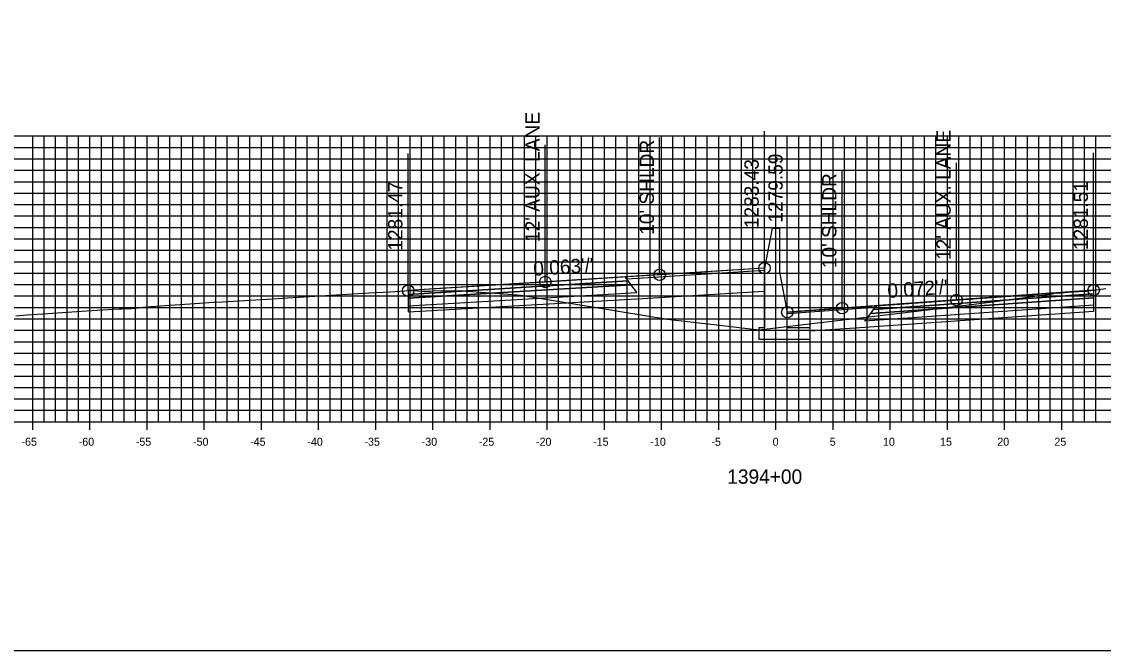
# Model space of a CAD drawing. Extents: x 674939 to 678919, y 750652 to 765176.
# Drawn here: x 678672.6 to 678767.2, y 755982.6 to 756037.6 of the extents above; entities that cross this region are included whole.
import ezdxf

# ---------------------------------------------------------------- set-up
doc = ezdxf.new("R2010")
doc.units = 0
for name, color, linetype in [('Level 10', 7, 'Continuous'), ('Level 17', 7, 'Continuous'), ('Level 18', 7, 'Continuous'), ('Level 19', 7, 'Continuous'), ('Level 20', 7, 'Continuous'), ('Level 22', 7, 'Continuous'), ('Level 23', 7, 'Continuous'), ('Level 4', 7, 'Continuous'), ('Level 8', 7, 'Continuous'), ('Level 9', 7, 'Continuous')]:
    doc.layers.add(name, color=color, linetype=linetype)

msp = doc.modelspace()

# ---------------------------------------------------------------- linework, layer by layer
at = {"layer": 'Level 10'}
msp.add_lwpolyline([(678672.064, 756011.806), (678673.02, 756011.892), (678674.408, 756011.989), (678678.229, 756012.253), (678680.604, 756012.391), (678681.104, 756012.424), (678681.313, 756012.43), (678681.946, 756012.442), (678682.155, 756012.462), (678683.074, 756012.548), (678683.201, 756012.56), (678683.862, 756012.621), (678685.131, 756012.71), (678689.39, 756012.997), (678690.121, 756013.044), (678694.511, 756013.316), (678695.341, 756013.367), (678702.958, 756013.824), (678704.793, 756013.928), (678706.058, 756014.005), (678706.366, 756014.017), (678706.374, 756014.017), (678706.503, 756014.025), (678706.775, 756014.018), (678707.548, 756013.987), (678708.012, 756013.981), (678708.33, 756013.986), (678708.639, 756014.021), (678710.183, 756013.991), (678710.457, 756013.99), (678710.549, 756014.004), (678710.594, 756014.015), (678710.748, 756014.038), (678715.919, 756013.647), (678716.214, 756013.626), (678716.432, 756013.59), (678729.014, 756011.528), (678733.874, 756010.981), (678737.052, 756010.591), (678742.683, 756011.247), (678745.932, 756011.638), (678753.015, 756012.477), (678757.006, 756012.971), (678761.855, 756013.634), (678762.707, 756013.753), (678763.026, 756013.816), (678763.046, 756013.817), (678763.428, 756013.835), (678763.463, 756013.839), (678764.42, 756013.919), (678764.499, 756013.923), (678765.646, 756013.976), (678766.304, 756014.061), (678766.328, 756014.064), (678766.33, 756014.065), (678767.393, 756014.2)], dxfattribs=at)
at = {"layer": 'Level 17'}
for points in [[(678738.203, 756019.483), (678737.533, 756015.983)], [(678738.203, 756019.483), (678738.203, 756019.483)], [(678738.203, 756019.483), (678738.863, 756019.483)], [(678738.863, 756019.483), (678738.863, 756015.638)], [(678737.533, 756015.983), (678737.533, 756010.763), (678737.033, 756010.763), (678737.033, 756009.763), (678741.533, 756009.763), (678741.533, 756010.763), (678739.533, 756010.763), (678739.533, 756012.138)], [(678738.863, 756015.638), (678739.533, 756012.138)]]:
    msp.add_lwpolyline(points, dxfattribs=at)
at = {"layer": 'Level 18'}
for points in [[(678737.533, 756015.983), (678728.366, 756015.405), (678718.366, 756014.774), (678706.366, 756014.017)], [(678766.328, 756014.064), (678754.328, 756013.202), (678744.328, 756012.483), (678739.533, 756012.138)]]:
    msp.add_lwpolyline(points, dxfattribs=at)
for points in [[(678725.483, 756015.055), (678737.533, 756015.823), (678737.533, 756015.983), (678725.366, 756015.215)], [(678706.366, 756014.017), (678706.366, 756013.687), (678725.616, 756014.875), (678725.366, 756015.215)], [(678766.328, 756014.064), (678766.328, 756013.734), (678747.078, 756012.358), (678747.328, 756012.698)], [(678747.21, 756012.538), (678739.533, 756011.978), (678739.533, 756012.138), (678747.328, 756012.698)]]:
    msp.add_lwpolyline(points, close=True, dxfattribs=at)
at = {"layer": 'Level 19'}
for points in [[(678706.366, 756013.687), (678706.366, 756013.357), (678725.866, 756014.535), (678725.616, 756014.875)], [(678706.366, 756013.357), (678706.366, 756012.697), (678726.366, 756013.855), (678725.866, 756014.535)], [(678766.328, 756013.404), (678766.328, 756012.744), (678746.328, 756011.338), (678746.828, 756012.018)], [(678766.328, 756013.734), (678766.328, 756013.404), (678746.828, 756012.018), (678747.078, 756012.358)]]:
    msp.add_lwpolyline(points, close=True, dxfattribs=at)
for points in [[(678726.366, 756013.315), (678737.533, 756013.962)], [(678706.366, 756012.697), (678706.366, 756012.157), (678726.366, 756013.315)], [(678766.328, 756012.744), (678766.329, 756012.204), (678746.328, 756010.798)], [(678746.328, 756010.798), (678741.533, 756010.461)]]:
    msp.add_lwpolyline(points, dxfattribs=at)
at = {"layer": 'Level 20'}
for p, q in [((678638.533, 756027.551), (678838.533, 756027.551)), ((678673.533, 756002.551), (678673.533, 756027.551)), ((678674.533, 756002.551), (678674.533, 756027.551)), ((678675.533, 756002.551), (678675.533, 756027.551)), ((678676.533, 756002.551), (678676.533, 756027.551)), ((678677.533, 756002.551), (678677.533, 756027.551)), ((678678.533, 756002.551), (678678.533, 756027.551)), ((678679.533, 756002.551), (678679.533, 756027.551)), ((678680.533, 756002.551), (678680.533, 756027.551)), ((678681.533, 756002.551), (678681.533, 756027.551)), ((678682.533, 756002.551), (678682.533, 756027.551)), ((678683.533, 756002.551), (678683.533, 756027.551)), ((678684.533, 756002.551), (678684.533, 756027.551)), ((678685.533, 756002.551), (678685.533, 756027.551)), ((678686.533, 756002.551), (678686.533, 756027.551)), ((678687.533, 756002.551), (678687.533, 756027.551)), ((678688.533, 756002.551), (678688.533, 756027.551)), ((678689.533, 756002.551), (678689.533, 756027.551)), ((678690.533, 756002.551), (678690.533, 756027.551)), ((678691.533, 756002.551), (678691.533, 756027.551)), ((678692.533, 756002.551), (678692.533, 756027.551)), ((678693.533, 756002.551), (678693.533, 756027.551)), ((678694.533, 756002.551), (678694.533, 756027.551)), ((678695.533, 756002.551), (678695.533, 756027.551)), ((678696.533, 756002.551), (678696.533, 756027.551)), ((678697.533, 756002.551), (678697.533, 756027.551)), ((678698.533, 756002.551), (678698.533, 756027.551)), ((678699.533, 756002.551), (678699.533, 756027.551)), ((678700.533, 756002.551), (678700.533, 756027.551)), ((678701.533, 756002.551), (678701.533, 756027.551)), ((678702.533, 756002.551), (678702.533, 756027.551)), ((678703.533, 756002.551), (678703.533, 756027.551)), ((678704.533, 756002.551), (678704.533, 756027.551)), ((678705.533, 756002.551), (678705.533, 756027.551)), ((678706.533, 756002.551), (678706.533, 756027.551)), ((678707.533, 756002.551), (678707.533, 756027.551)), ((678708.533, 756002.551), (678708.533, 756027.551)), ((678709.533, 756002.551), (678709.533, 756027.551)), ((678710.533, 756002.551), (678710.533, 756027.551)), ((678711.533, 756002.551), (678711.533, 756027.551)), ((678712.533, 756002.551), (678712.533, 756027.551)), ((678713.533, 756002.551), (678713.533, 756027.551)), ((678714.533, 756002.551), (678714.533, 756027.551)), ((678715.533, 756002.551), (678715.533, 756027.551)), ((678716.533, 756002.551), (678716.533, 756027.551)), ((678717.533, 756002.551), (678717.533, 756027.551)), ((678718.533, 756002.551), (678718.533, 756027.551)), ((678719.533, 756002.551), (678719.533, 756027.551)), ((678720.533, 756002.551), (678720.533, 756027.551)), ((678721.533, 756002.551), (678721.533, 756027.551)), ((678722.533, 756002.551), (678722.533, 756027.551)), ((678723.533, 756002.551), (678723.533, 756027.551)), ((678724.533, 756002.551), (678724.533, 756027.551)), ((678725.533, 756002.551), (678725.533, 756027.551)), ((678726.533, 756002.551), (678726.533, 756027.551)), ((678727.533, 756002.551), (678727.533, 756027.551)), ((678728.533, 756002.551), (678728.533, 756027.551)), ((678729.533, 756002.551), (678729.533, 756027.551)), ((678730.533, 756002.551), (678730.533, 756027.551)), ((678731.533, 756002.551), (678731.533, 756027.551)), ((678732.533, 756002.551), (678732.533, 756027.551)), ((678733.533, 756002.551), (678733.533, 756027.551)), ((678734.533, 756002.551), (678734.533, 756027.551)), ((678735.533, 756002.551), (678735.533, 756027.551)), ((678736.533, 756002.551), (678736.533, 756027.551)), ((678737.533, 756002.551), (678737.533, 756027.551)), ((678738.533, 756002.551), (678738.533, 756027.551)), ((678739.533, 756002.551), (678739.533, 756027.551)), ((678740.533, 756002.551), (678740.533, 756027.551)), ((678741.533, 756002.551), (678741.533, 756027.551)), ((678742.533, 756002.551), (678742.533, 756027.551)), ((678743.533, 756002.551), (678743.533, 756027.551)), ((678744.533, 756002.551), (678744.533, 756027.551)), ((678745.533, 756002.551), (678745.533, 756027.551)), ((678746.533, 756002.551), (678746.533, 756027.551)), ((678747.533, 756002.551), (678747.533, 756027.551)), ((678748.533, 756002.551), (678748.533, 756027.551)), ((678749.533, 756002.551), (678749.533, 756027.551)), ((678750.533, 756002.551), (678750.533, 756027.551)), ((678751.533, 756002.551), (678751.533, 756027.551)), ((678752.533, 756002.551), (678752.533, 756027.551)), ((678753.533, 756002.551), (678753.533, 756027.551)), ((678754.533, 756002.551), (678754.533, 756027.551)), ((678755.533, 756002.551), (678755.533, 756027.551)), ((678756.533, 756002.551), (678756.533, 756027.551)), ((678757.533, 756002.551), (678757.533, 756027.551)), ((678758.533, 756002.551), (678758.533, 756027.551)), ((678759.533, 756002.551), (678759.533, 756027.551)), ((678760.533, 756002.551), (678760.533, 756027.551)), ((678761.533, 756002.551), (678761.533, 756027.551)), ((678762.533, 756002.551), (678762.533, 756027.551)), ((678763.533, 756002.551), (678763.533, 756027.551)), ((678764.533, 756002.551), (678764.533, 756027.551)), ((678765.533, 756002.551), (678765.533, 756027.551)), ((678766.533, 756002.551), (678766.533, 756027.551)), ((678638.533, 756026.551), (678838.533, 756026.551)), ((678638.533, 756025.551), (678838.533, 756025.551)), ((678638.533, 756024.551), (678838.533, 756024.551)), ((678638.533, 756023.551), (678838.533, 756023.551)), ((678638.533, 756022.551), (678838.533, 756022.551)), ((678638.533, 756021.551), (678838.533, 756021.551)), ((678638.533, 756020.551), (678838.533, 756020.551)), ((678638.533, 756019.551), (678838.533, 756019.551)), ((678638.533, 756018.551), (678838.533, 756018.551)), ((678638.533, 756017.551), (678838.533, 756017.551)), ((678638.533, 756016.551), (678838.533, 756016.551)), ((678638.533, 756015.551), (678838.533, 756015.551)), ((678638.533, 756014.551), (678838.533, 756014.551)), ((678638.533, 756013.551), (678838.533, 756013.551)), ((678638.533, 756012.551), (678838.533, 756012.551)), ((678638.533, 756011.551), (678838.533, 756011.551)), ((678638.533, 756010.551), (678838.533, 756010.551)), ((678638.533, 756009.551), (678838.533, 756009.551)), ((678638.533, 756008.551), (678838.533, 756008.551)), ((678638.533, 756007.551), (678838.533, 756007.551)), ((678638.533, 756006.551), (678838.533, 756006.551)), ((678638.533, 756005.551), (678838.533, 756005.551)), ((678638.533, 756004.551), (678838.533, 756004.551)), ((678638.533, 756003.551), (678838.533, 756003.551)), ((678638.533, 756002.551), (678838.533, 756002.551))]:
    msp.add_line(p, q, dxfattribs=at)
at = {"layer": 'Level 23'}
for p, q in [((678728.366, 756015.405), (678728.366, 756027.405)), ((678737.533, 756015.983), (678737.533, 756027.983)), ((678718.366, 756014.774), (678718.366, 756026.774)), ((678706.366, 756014.017), (678706.366, 756026.017)), ((678754.328, 756013.202), (678754.328, 756025.202)), ((678766.328, 756014.064), (678766.328, 756026.064)), ((678744.328, 756012.483), (678744.328, 756024.483)), ((678739.533, 756012.138), (678739.533, 756024.138))]:
    msp.add_line(p, q, dxfattribs=at)
at = {"layer": 'Level 4'}
msp.add_lwpolyline([(678578.533, 755982.551), (678918.533, 755982.551), (678918.533, 756202.551), (678578.533, 756202.551)], close=True, dxfattribs=at)
for centre in [(678728.366, 756015.405), (678737.533, 756015.983), (678718.366, 756014.774), (678706.366, 756014.017), (678766.328, 756014.064), (678744.328, 756012.483), (678754.328, 756013.202), (678739.533, 756012.138)]:
    msp.add_circle(centre, 0.5, dxfattribs=at)
at = {"layer": 'Level 8'}
for p, q in [((678638.533, 756002.551), (678838.533, 756002.551)), ((678673.533, 756001.851), (678673.533, 756003.251)), ((678678.533, 756001.851), (678678.533, 756003.251)), ((678683.533, 756001.851), (678683.533, 756003.251)), ((678688.533, 756001.851), (678688.533, 756003.251)), ((678693.533, 756001.851), (678693.533, 756003.251)), ((678698.533, 756001.851), (678698.533, 756003.251)), ((678703.533, 756001.851), (678703.533, 756003.251)), ((678708.533, 756001.851), (678708.533, 756003.251)), ((678713.533, 756001.851), (678713.533, 756003.251)), ((678718.533, 756001.851), (678718.533, 756003.251)), ((678723.533, 756001.851), (678723.533, 756003.251)), ((678728.533, 756001.851), (678728.533, 756003.251)), ((678733.533, 756001.851), (678733.533, 756003.251)), ((678738.533, 756001.851), (678738.533, 756003.251)), ((678743.533, 756001.851), (678743.533, 756003.251)), ((678748.533, 756001.851), (678748.533, 756003.251)), ((678753.533, 756001.851), (678753.533, 756003.251)), ((678758.533, 756001.851), (678758.533, 756003.251)), ((678763.533, 756001.851), (678763.533, 756003.251))]:
    msp.add_line(p, q, dxfattribs=at)

# ---------------------------------------------------------------- texts
at = {"layer": 'Level 22'}
for s, rotation, p in [("0.063'/'", 3.6093, (678717.358, 756015.312)), ("0.072'/'", 4.11184, (678748.336, 756013.372))]:
    msp.add_text(s, height=1.25, rotation=rotation, dxfattribs=at).set_placement(p)
at = {"layer": 'Level 23'}
for s, p in [("12' AUX. LANE", (678717.866, 756018.274)), ("12' AUX. LANE", (678753.828, 756016.702)), ("10' SHLDR", (678727.866, 756018.905)), ('1283.43', (678737.033, 756019.483)), ('1279.59', (678739.129, 756019.968)), ('1281.47', (678705.866, 756017.517)), ("10' SHLDR", (678743.828, 756015.983)), ('1281.51', (678765.828, 756017.564))]:
    msp.add_text(s, height=1.25, rotation=90, dxfattribs=at).set_placement(p)
at = {"layer": 'Level 9'}
for s, height, p in [('-65', 0.7, (678672.546, 756000.451)), ('-60', 0.7, (678677.552, 756000.451)), ('-55', 0.7, (678682.546, 756000.451)), ('-50', 0.7, (678687.552, 756000.451)), ('-45', 0.7, (678692.546, 756000.451)), ('-40', 0.7, (678697.552, 756000.451)), ('-35', 0.7, (678702.546, 756000.451)), ('-30', 0.7, (678707.552, 756000.451)), ('-25', 0.7, (678712.546, 756000.451)), ('-20', 0.7, (678717.552, 756000.451)), ('-15', 0.7, (678722.546, 756000.451)), ('-10', 0.7, (678727.552, 756000.451)), ('-5', 0.7, (678732.896, 756000.451)), ('0', 0.7, (678738.252, 756000.451)), ('5', 0.7, (678743.246, 756000.451)), ('10', 0.7, (678747.902, 756000.451)), ('15', 0.7, (678752.896, 756000.451)), ('20', 0.7, (678757.902, 756000.451)), ('25', 0.7, (678762.896, 756000.451)), ('1394+00', 1.25, (678734.281, 755997.126))]:
    msp.add_text(s, height=height, dxfattribs=at).set_placement(p)

doc.saveas('drawing.dxf')
